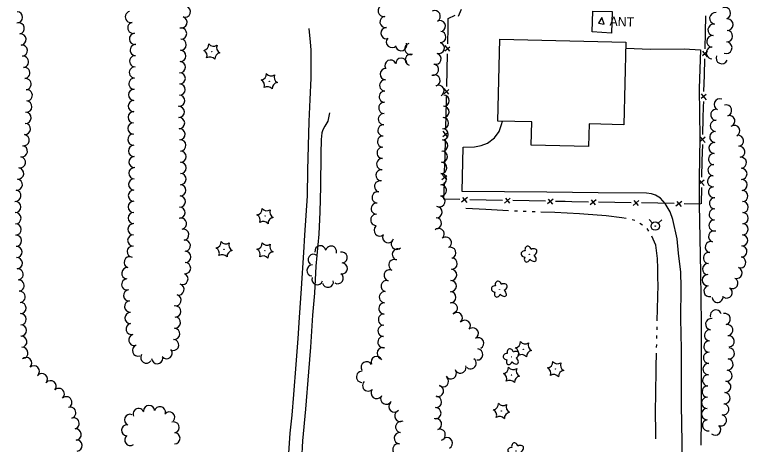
# Model space of a CAD drawing. Extents: x 588843 to 2552415, y 180129 to 269402.
# Drawn here: x 605924.7 to 606402.7, y 183869.5 to 184149.5 of the extents above; entities that cross this region are included whole.
import ezdxf

# ---------------------------------------------------------------- set-up
doc = ezdxf.new("R2010")
doc.units = 0
for name, color, linetype in [('E_BLD', 7, 'Continuous'), ('E_DWY', 7, 'Continuous'), ('E_FEN_P', 7, 'Continuous'), ('E_LAND_TreeLine_P', 7, 'Continuous'), ('E_LAND_Vegetation', 7, 'Continuous'), ('E_MISCPROP', 7, 'Continuous'), ('E_MISCPROP_Text', 7, 'Continuous'), ('E_UTL_WHydrant', 7, 'Continuous'), ('E_WTR_P', 7, 'Continuous')]:
    doc.layers.add(name, color=color, linetype=linetype)

# ---------------------------------------------------------------- blocks, each defined once
blk = doc.blocks.new('ANT_3')
at = {"layer": 'E_MISCPROP_Text'}
blk.add_text('ANT', height=39.37, dxfattribs=at).set_placement((-50.5, -19.7))
blk = doc.blocks.new('HYD_2')
at = {"layer": 'E_UTL_WHydrant'}
for p, q in [((-12.6, 12.6), (-27.3, 27.3)), ((12.6, 12.6), (27.3, 27.3))]:
    blk.add_line(p, q, dxfattribs=at)
for radius in [18, 1.38]:
    blk.add_circle((0, 0), radius, dxfattribs=at)
blk = doc.blocks.new('CTRE_3')
at = {"layer": 'E_LAND_Vegetation'}
blk.add_circle((0, 0), 0.733, dxfattribs=at)
for centre, start, end in [((-39.3, 29.4), 280.2067, 5.9716), ((5.9, 49), 220.2113, 305.9762), ((-45.4, -19.3), 340.2113, 65.9762), ((45.4, 19.3), 160.2113, 245.9762), ((-5.9, -49), 40.2113, 125.9762), ((39.5, -29.6), 100.2511, 185.9272)]:
    blk.add_arc(centre, 25.8, start, end, dxfattribs=at)
blk = doc.blocks.new('DTRE_3')
at = {"layer": 'E_LAND_Vegetation'}
blk.add_circle((-0.6, 0), 0.601, dxfattribs=at)
for centre, major_axis, ratio in [((-6.1, 17.5), (4.5, -16.3), 0.782863), ((-19.3, 0.5), (16.2, -0.4), 0.832022), ((13.3, 9), (-17.3, -9.6), 0.691916), ((-8.2, -17.2), (5.9, 15.9), 0.716896), ((11.6, -12.2), (-16.4, 15), 0.560249)]:
    blk.add_ellipse(centre, major_axis=major_axis, ratio=ratio, start_param=1.570796, end_param=4.712389, dxfattribs=at)

msp = doc.modelspace()

# ---------------------------------------------------------------- linework, layer by layer
at = {"layer": 'E_BLD'}
msp.add_lwpolyline([(606240.72, 184133.55), (606322.9, 184131.52), (606321.57, 184077.74), (606299.01, 184078.3), (606298.65, 184063.6), (606261.33, 184064.52), (606261.7, 184079.62), (606239.4, 184080.17)], close=True, dxfattribs=at)
at = {"layer": 'E_DWY'}
msp.add_lwpolyline([(606300.89, 184138.22), (606301.31, 184151.76), (606314.01, 184151.47), (606313.48, 184137.47)], close=True, dxfattribs=at)
for points in [[(606084.88, 183831.29), (606100.43, 183831.76), (606102.03, 183844.32), (606104.18, 183876.76), (606105.56, 183888.48), (606106.54, 183902.09), (606108.12, 183921.65), (606109.5, 183938.52), (606110.3, 183952.22), (606111.48, 183971.15), (606113.11, 183994.54), (606113.72, 184005.92), (606115.44, 184031.55), (606115.68, 184048.09), (606116.19, 184064.05), (606116.6, 184079.82), (606117.14, 184094.29), (606117.85, 184108.09), (606117.87, 184118.46), (606117.8, 184126.5), (606117.52, 184131.56), (606116.55, 184140.47)], [(606322.81, 184127.76), (606339.07, 184127.07), (606360.84, 184127.18), (606371.57, 184126.68), (606370.71, 184101.39), (606371.09, 184069.14), (606370.65, 184042.71), (606370.66, 184025.51), (606371.16, 184004), (606371.6, 183981.18), (606371.95, 183948.18), (606372.02, 183930.24), (606372.06, 183886.6), (606371.86, 183869.03)], [(606129.9, 184085.49), (606128.67, 184080.21), (606126.77, 184076.92), (606125.46, 184074.44), (606124.83, 184072.6), (606124.48, 184068.22), (606124.22, 184058.88), (606123.97, 184037.4), (606123.54, 184020.97), (606122.9, 184006.51), (606120.99, 183985.56), (606119.95, 183967.93), (606118.67, 183953.78), (606117.51, 183932.89), (606116.15, 183916.68), (606114.21, 183892.36), (606112.31, 183871.78), (606111.65, 183859.19)], [(606359.33, 183843.77), (606359.51, 183871.05), (606359.2, 183895.08), (606359.08, 183931.62), (606358.81, 183951.57), (606359.02, 183972.03), (606358.64, 183981.76), (606357.32, 183994.06), (606356.37, 184003.53), (606353.57, 184016.06), (606351.71, 184021.09), (606348.64, 184026.53), (606345.5, 184030.01), (606342.3, 184031.81), (606339.53, 184032.67), (606336.28, 184033.16), (606304.89, 184033.41), (606271.36, 184033.93), (606216.23, 184034.23), (606216.95, 184063.17), (606224.25, 184063.46), (606228.58, 184064.32), (606232.75, 184065.85), (606237.27, 184069.23), (606240.32, 184073.32), (606241.99, 184077.93), (606242.49, 184080.09)]]:
    msp.add_lwpolyline(points, dxfattribs=at)
at = {"layer": 'E_FEN_P'}
for p, q in [((606213.86, 184148.51), (606215.76, 184153.05)), ((606205.03, 184125.85), (606208.26, 184128.58)), ((606208.26, 184125.61), (606205.1, 184129.39)), ((606376.05, 184125.48), (606372.8, 184122.77)), ((606372.82, 184125.74), (606375.95, 184121.94)), ((606204.45, 184097.92), (606207.68, 184100.65)), ((606207.68, 184097.68), (606204.53, 184101.47)), ((606375.3, 184097.56), (606372.06, 184094.85)), ((606372.07, 184097.82), (606375.21, 184094.02)), ((606203.73, 184070.01), (606206.98, 184072.72)), ((606206.96, 184069.75), (606203.83, 184073.55)), ((606371.4, 184069.89), (606374.55, 184066.1)), ((606374.63, 184069.64), (606371.4, 184066.92)), ((606206.2, 184041.83), (606203.07, 184045.63)), ((606202.97, 184042.09), (606206.22, 184044.8)), ((606374, 184041.72), (606370.76, 184039)), ((606370.77, 184041.96), (606373.92, 184038.18)), ((606219.7, 184030.44), (606215.93, 184027.28)), ((606219.47, 184027.21), (606216.74, 184030.44)), ((606247.63, 184029.89), (606243.85, 184026.73)), ((606247.4, 184026.65), (606244.66, 184029.88)), ((606275.56, 184029.33), (606271.78, 184026.17)), ((606275.32, 184026.1), (606272.59, 184029.32)), ((606303.48, 184028.82), (606299.71, 184025.65)), ((606303.25, 184025.59), (606300.52, 184028.81)), ((606331.41, 184028.33), (606327.64, 184025.16)), ((606331.18, 184025.1), (606328.44, 184028.32)), ((606359.34, 184027.84), (606355.57, 184024.67)), ((606359.11, 184024.61), (606356.37, 184027.83))]:
    msp.add_line(p, q, dxfattribs=at)
for points in [[(606207.09, 184141.26), (606207.21, 184146.89), (606211.73, 184149.12)], [(606374.92, 184148.66), (606374.64, 184138)], [(606206.87, 184130.6), (606207.09, 184141.26)], [(606374.64, 184138), (606374.35, 184127.34)], [(606206.51, 184113.34), (606206.73, 184124)], [(606374.18, 184120.74), (606373.89, 184110.08)], [(606206.29, 184102.68), (606206.51, 184113.34)], [(606373.89, 184110.08), (606373.61, 184099.42)], [(606205.89, 184085.41), (606206.06, 184091.71), (606206.15, 184096.07)], [(606373.44, 184092.82), (606373.35, 184089.42), (606373.18, 184082.16)], [(606205.6, 184074.75), (606205.89, 184085.41)], [(606373.18, 184082.16), (606372.94, 184071.5)], [(606205.13, 184057.49), (606205.42, 184068.15)], [(606372.78, 184064.89), (606372.54, 184054.23)], [(606204.84, 184046.83), (606205.13, 184057.49)], [(606372.54, 184054.23), (606372.3, 184043.57)], [(606204.37, 184029.57), (606204.66, 184040.23)], [(606372.15, 184036.97), (606371.9, 184026.31)], [(606214.71, 184029.05), (606204.37, 184029.25), (606204.37, 184029.57)], [(606231.98, 184028.7), (606221.31, 184028.92)], [(606242.64, 184028.49), (606231.98, 184028.7)], [(606259.9, 184028.15), (606249.24, 184028.36)], [(606270.57, 184027.93), (606259.9, 184028.15)], [(606287.83, 184027.6), (606283.46, 184027.68), (606277.17, 184027.8)], [(606298.49, 184027.41), (606287.83, 184027.6)], [(606315.76, 184027.11), (606305.1, 184027.3)], [(606326.42, 184026.92), (606315.76, 184027.11)], [(606343.69, 184026.62), (606333.02, 184026.81)], [(606354.35, 184026.43), (606343.69, 184026.62)], [(606371.62, 184026.13), (606360.95, 184026.32)]]:
    msp.add_lwpolyline(points, dxfattribs=at)
at = {"layer": 'E_LAND_TreeLine_P'}
for centre, radius, start, end in [((606165.09, 184151.96), 3.66, 101.6242, 281.6242), ((605926.22, 184147.79), 3.66, 267.8426, 87.8426), ((606000.37, 184148.03), 3.65, 103.045, 283.045), ((606035.57, 184151.45), 3.65, 250.944, 70.944), ((606198.38, 184148.54), 3.65, 297.8475, 117.8475), ((606381.26, 184147.09), 3.77, 81.7271, 261.7271), ((606387.45, 184150.43), 3.77, 291.1475, 111.1475), ((606033.34, 184144.5), 3.65, 252.3185, 72.3185), ((606166.34, 184144.74), 3.66, 98.3341, 278.3341), ((606389.01, 184143.01), 3.77, 267.8426, 87.8426), ((605927.35, 184140.58), 3.66, 281.0831, 101.0831), ((606002.01, 184140.91), 3.65, 103.045, 283.045), ((606166.94, 184137.45), 3.66, 93.1327, 273.1327), ((606201.79, 184142.09), 3.65, 297.8475, 117.8475), ((606380.18, 184139.62), 3.77, 83.698, 263.698), ((605928.55, 184133.36), 3.66, 276.0782, 96.0782), ((606003.06, 184133.71), 3.65, 94.0684, 274.0684), ((606033.13, 184137.22), 3.65, 269.4338, 89.4338), ((606202.07, 184134.95), 3.65, 266.6853, 86.6853), ((606388.72, 184135.47), 3.77, 267.8426, 87.8426), ((606032.86, 184129.92), 3.65, 267.8426, 87.8426), ((606170.5, 184131.72), 3.66, 138.2136, 318.2136), ((606379.35, 184132.12), 3.77, 83.698, 263.698), ((606388.32, 184127.96), 3.77, 248.8722, 68.8722), ((605929.32, 184126.07), 3.66, 276.0782, 96.0782), ((606003.53, 184126.43), 3.65, 87.8426, 267.8426), ((606176.48, 184129.62), 3.66, 200.6763, 20.6763), ((606182.5, 184127.2), 3.66, 103.956, 283.956), ((606201.14, 184127.76), 3.65, 252.5365, 72.5365), ((606379.05, 184124.58), 3.77, 87.8426, 267.8426), ((605930.11, 184118.78), 3.66, 276.3982, 96.3982), ((606003.25, 184119.13), 3.65, 87.8426, 267.8426), ((606032.59, 184122.63), 3.65, 267.8426, 87.8426), ((606182.86, 184120.12), 3.66, 73.0161, 253.0161), ((606198.95, 184120.79), 3.65, 252.5365, 72.5365), ((606385.45, 184121.27), 3.77, 156.8691, 336.8691), ((606032.31, 184115.33), 3.65, 267.8426, 87.8426), ((606169.57, 184116.29), 3.66, 27.5875, 207.5875), ((606176.63, 184117.56), 3.66, 2.5095, 182.5095), ((606197.28, 184113.69), 3.65, 258.115, 78.115), ((605930.92, 184111.5), 3.66, 276.3982, 96.3982), ((606002.98, 184111.84), 3.65, 87.8426, 267.8426), ((606166.44, 184110.69), 3.66, 85.7972, 265.7972), ((605931.74, 184104.22), 3.66, 276.3982, 96.3982), ((606002.7, 184104.54), 3.65, 87.8426, 267.8426), ((606032.26, 184108.03), 3.65, 269.7205, 89.7205), ((606198.2, 184106.65), 3.65, 286.9623, 106.9623), ((606032.15, 184100.73), 3.65, 267.8426, 87.8426), ((606166.08, 184103.38), 3.66, 87.8426, 267.8426), ((606200.91, 184099.91), 3.65, 298.0539, 118.0539), ((605932.55, 184096.94), 3.66, 276.3982, 96.3982), ((606002.46, 184097.24), 3.65, 88.9733, 268.9733), ((606165.81, 184096.06), 3.66, 87.8426, 267.8426), ((605932.28, 184089.63), 3.66, 266.3612, 86.3612), ((606002.33, 184089.94), 3.65, 88.9733, 268.9733), ((606031.88, 184093.44), 3.65, 267.8426, 87.8426), ((606204.24, 184093.44), 3.65, 268.9443, 88.9443), ((606384.01, 184091.08), 3.61, 67.5195, 247.5195), ((606031.61, 184086.14), 3.65, 271.6567, 91.6567), ((606165.53, 184088.74), 3.66, 87.8426, 267.8426), ((606204.08, 184086.14), 3.65, 267.8426, 87.8426), ((606388.26, 184087.09), 3.61, 287.3585, 107.3585), ((605931.81, 184082.32), 3.66, 266.3612, 86.3612), ((606002.2, 184082.65), 3.65, 88.9733, 268.9733), ((606165.26, 184081.42), 3.66, 87.8426, 267.8426), ((606381.83, 184084.28), 3.61, 87.8426, 267.8426), ((606390.41, 184080.19), 3.61, 287.3585, 107.3585), ((606002.07, 184075.35), 3.65, 88.9733, 268.9733), ((606031.82, 184078.84), 3.65, 271.6567, 91.6567), ((606203.8, 184078.85), 3.65, 267.8426, 87.8426), ((606381.55, 184077.06), 3.61, 87.8426, 267.8426), ((605931.35, 184075.01), 3.66, 266.3612, 86.3612), ((606032.15, 184071.55), 3.65, 273.8516, 93.8516), ((606164.98, 184074.1), 3.66, 87.8426, 267.8426), ((606203.53, 184071.55), 3.65, 267.8426, 87.8426), ((606393.56, 184073.72), 3.61, 298.9301, 118.9301), ((605930.51, 184067.74), 3.66, 260.7176, 80.7176), ((606002.03, 184068.05), 3.65, 92.979, 272.979), ((606164.71, 184066.78), 3.66, 87.8426, 267.8426), ((606381.16, 184069.84), 3.61, 86.2215, 266.2215), ((606396.02, 184067.3), 3.61, 277.516, 97.516), ((606032.64, 184064.27), 3.65, 273.8516, 93.8516), ((606203.25, 184064.26), 3.65, 267.8426, 87.8426), ((606380.68, 184062.63), 3.61, 86.2215, 266.2215), ((605929.33, 184060.51), 3.66, 260.7176, 80.7176), ((606002.41, 184060.76), 3.65, 92.979, 272.979), ((606032.76, 184056.97), 3.65, 270.5369, 90.5369), ((606164.43, 184059.46), 3.66, 87.8426, 267.8426), ((606202.96, 184056.96), 3.65, 267.3652, 87.3652), ((606396.97, 184060.14), 3.61, 277.516, 97.516), ((605928.14, 184053.28), 3.66, 260.7176, 80.7176), ((606002.78, 184053.47), 3.65, 92.979, 272.979), ((606164.15, 184052.14), 3.66, 87.8426, 267.8426), ((606380.35, 184055.41), 3.61, 87.3915, 267.3915), ((606397.91, 184052.98), 3.61, 277.516, 97.516), ((606032.83, 184049.67), 3.65, 270.5369, 90.5369), ((606202.62, 184049.67), 3.65, 267.3652, 87.3652), ((606380.02, 184048.19), 3.61, 87.3915, 267.3915), ((605926.98, 184046.04), 3.66, 262.779, 82.779), ((606002.7, 184046.17), 3.65, 88.4213, 268.4213), ((606032.75, 184042.37), 3.65, 268.724, 88.724), ((606163.73, 184044.84), 3.66, 83.9244, 263.9244), ((606202.42, 184042.37), 3.65, 269.7103, 89.7103), ((606398.26, 184045.77), 3.61, 270.8874, 90.8874), ((605926.06, 184038.77), 3.66, 262.779, 82.779), ((606002.5, 184038.87), 3.65, 88.4213, 268.4213), ((606162.81, 184037.58), 3.66, 77.4051, 257.4051), ((606379.74, 184040.97), 3.61, 87.8426, 267.8426), ((606398.44, 184038.54), 3.61, 273.0801, 93.0801), ((606032.59, 184035.07), 3.65, 268.724, 88.724), ((606202.37, 184035.07), 3.65, 264.7761, 84.7761), ((606380.35, 184033.79), 3.61, 96.7233, 276.7233), ((605925.14, 184031.5), 3.66, 262.779, 82.779), ((606002.33, 184031.57), 3.65, 89.6514, 269.6514), ((606032.32, 184027.77), 3.65, 267.8426, 87.8426), ((606161.21, 184030.43), 3.66, 77.4051, 257.4051), ((606201.46, 184027.85), 3.65, 253.1859, 73.1859), ((606398.83, 184031.33), 3.61, 273.0801, 93.0801), ((605925.04, 184024.19), 3.66, 271.0521, 91.0521), ((606002.28, 184024.27), 3.65, 89.6514, 269.6514), ((606160.6, 184023.13), 3.66, 85.3165, 265.3165), ((606380.93, 184026.6), 3.61, 88.9443, 268.9443), ((606399.09, 184024.11), 3.61, 270.2089, 90.2089), ((606032.05, 184020.48), 3.65, 267.8426, 87.8426), ((606199.56, 184020.82), 3.65, 266.3738, 86.3738), ((606380.79, 184019.37), 3.61, 88.8842, 268.8842), ((605925.17, 184016.87), 3.66, 271.0521, 91.0521), ((606002.24, 184016.97), 3.65, 89.6514, 269.6514), ((606033.08, 184013.3), 3.65, 282.9967, 102.9967), ((606160.3, 184015.81), 3.66, 87.8426, 267.8426), ((606199.1, 184013.54), 3.65, 266.3738, 86.3738), ((606399.11, 184016.88), 3.61, 270.2089, 90.2089), ((605925.31, 184009.54), 3.66, 271.0521, 91.0521), ((606002.11, 184009.67), 3.65, 88.6168, 268.6168), ((606380.65, 184012.15), 3.61, 88.8842, 268.8842), ((606399, 184009.66), 3.61, 267.8426, 87.8426), ((606034.51, 184006.15), 3.65, 278.2315, 98.2315), ((606162.52, 184008.93), 3.66, 131.1579, 311.1579), ((606200.95, 184006.57), 3.65, 309.8298, 129.8298), ((606380.41, 184004.93), 3.61, 72.861, 252.861), ((605925.54, 184002.22), 3.66, 272.1185, 92.1185), ((606001.94, 184002.37), 3.65, 88.6168, 268.6168), ((606035.55, 183998.93), 3.65, 278.2315, 98.2315), ((606168.09, 184004.57), 3.66, 162.5875, 342.5875), ((606173.69, 184000.24), 3.66, 131.2945, 311.2945), ((606205.62, 184000.96), 3.65, 309.8298, 129.8298), ((606398.73, 184002.44), 3.61, 267.8426, 87.8426), ((605925.81, 183994.89), 3.66, 272.1185, 92.1185), ((606001.55, 183995.08), 3.65, 86.1069, 266.1069), ((606123.89, 183995.36), 3.58, 8.6269, 188.6269), ((606130.88, 183995.13), 3.58, 342.9112, 162.9112), ((606208.54, 183994.33), 3.65, 290.6763, 110.6763), ((606378.28, 183998.02), 3.61, 72.861, 252.861), ((606398.23, 183995.23), 3.61, 265.8505, 85.8505), ((606035.79, 183991.65), 3.65, 269.5029, 89.5029), ((606119.46, 183989.82), 3.58, 52.8506, 232.8506), ((606137.8, 183991.24), 3.58, 284.5419, 104.5419), ((606174.4, 183993.27), 3.66, 71.4531, 251.4531), ((606377.07, 183990.91), 3.61, 81.6007, 261.6007), ((605926.08, 183987.57), 3.66, 272.1185, 92.1185), ((605999.6, 183988.1), 3.65, 70.9151, 250.9151), ((606172.03, 183986.34), 3.66, 64.8788, 244.8788), ((606209.44, 183987.23), 3.65, 267.0469, 87.0469), ((606397.5, 183988.07), 3.61, 250.6012, 70.6012), ((605926.6, 183980.27), 3.66, 275.1484, 95.1484), ((605998.05, 183981.02), 3.65, 84.6628, 264.6628), ((606035.73, 183984.34), 3.65, 269.5029, 89.5029), ((606118.58, 183982.83), 3.58, 86.4105, 266.4105), ((606137.92, 183984.13), 3.58, 267.8426, 87.8426), ((606169, 183979.68), 3.66, 74.4939, 254.4939), ((606209.11, 183979.94), 3.65, 267.8426, 87.8426), ((606376.51, 183983.71), 3.61, 86.2733, 266.2733), ((606395.1, 183981.25), 3.61, 250.6012, 70.6012), ((606033.97, 183977.31), 3.65, 249.4077, 69.4077), ((606135.22, 183977.74), 3.58, 236.8789, 56.8789), ((606376.26, 183976.48), 3.61, 88.7378, 268.7378), ((605927.26, 183972.97), 3.66, 275.1484, 95.1484), ((605998.03, 183973.74), 3.65, 94.5525, 274.5525), ((606031.49, 183970.45), 3.65, 254.4501, 74.4501), ((606121.95, 183977.07), 3.58, 162.4205, 342.4205), ((606128.8, 183975.37), 3.58, 192.3129, 12.3129), ((606167.06, 183972.62), 3.66, 76.0743, 256.0743), ((606208.84, 183972.65), 3.65, 267.8426, 87.8426), ((606392.39, 183974.58), 3.61, 238.2382, 58.2382), ((605927.91, 183965.67), 3.66, 275.1484, 95.1484), ((605999.24, 183966.58), 3.65, 95.0795, 275.0795), ((606165.86, 183965.43), 3.66, 87.8426, 267.8426), ((606208.56, 183965.35), 3.65, 267.8426, 87.8426), ((606377.38, 183969.39), 3.61, 103.0977, 283.0977), ((606388.59, 183968.43), 3.61, 238.2382, 58.2382), ((606029.53, 183963.42), 3.65, 254.4501, 74.4501), ((606382.65, 183965.59), 3.61, 187.4802, 7.4802), ((605928.44, 183958.37), 3.66, 271.1445, 91.1445), ((605999.89, 183959.31), 3.65, 95.0795, 275.0795), ((606029.34, 183956.12), 3.65, 268.6851, 88.6851), ((606165.58, 183958.11), 3.66, 87.8426, 267.8426), ((606209.58, 183958.17), 3.65, 282.774, 102.774), ((605928.59, 183951.04), 3.66, 271.1445, 91.1445), ((606000.16, 183951.83), 3.65, 89.3114, 269.3114), ((606212.8, 183951.89), 3.65, 312.213, 132.213), ((606381.58, 183953.43), 3.67, 16.6673, 196.6673), ((606387.39, 183951.11), 3.67, 282.4635, 102.4635), ((606029.11, 183948.83), 3.65, 265.64, 85.64), ((606165.3, 183950.79), 3.66, 87.8426, 267.8426), ((606218.04, 183946.83), 3.65, 319.9093, 139.9093), ((606378.55, 183947.82), 3.67, 80.8261, 260.8261), ((605928.73, 183943.72), 3.66, 271.1445, 91.1445), ((606000.89, 183944.62), 3.65, 103.3667, 283.3667), ((606028.55, 183941.55), 3.65, 265.64, 85.64), ((606165.03, 183943.48), 3.66, 87.8426, 267.8426), ((606223.28, 183941.85), 3.65, 297.7741, 117.7741), ((606388.98, 183943.95), 3.67, 282.4635, 102.4635), ((606002.58, 183937.51), 3.65, 103.3667, 283.3667), ((606377.77, 183940.54), 3.67, 85.3165, 265.3165), ((606389.9, 183936.68), 3.67, 277.005, 97.005), ((605929.02, 183936.4), 3.66, 275.2287, 95.2287), ((606028, 183934.31), 3.65, 263.2072, 83.2072), ((606164.95, 183936.15), 3.66, 89.4338, 269.4338), ((606226.68, 183935.39), 3.65, 297.7741, 117.7741), ((606377.37, 183933.21), 3.67, 87.8426, 267.8426), ((605929.69, 183929.1), 3.66, 275.2287, 95.2287), ((606005.01, 183930.63), 3.65, 109.644, 289.644), ((606023.7, 183928.96), 3.65, 219.0285, 39.0285), ((606164.46, 183928.89), 3.66, 65.4625, 245.4625), ((606226.14, 183928.13), 3.65, 265.2001, 85.2001), ((606389.96, 183928.83), 3.67, 264.1591, 84.1591), ((605932.19, 183922.46), 3.66, 312.8426, 132.8426), ((606010.43, 183926.07), 3.65, 146.3383, 326.3383), ((606160.53, 183923.13), 3.66, 23.1203, 203.1203), ((606377.1, 183925.89), 3.67, 87.8426, 267.8426), ((606017.54, 183925.66), 3.65, 181.8335, 1.8335), ((606154.07, 183919.72), 3.66, 30.6421, 210.6421), ((606221.71, 183922.36), 3.65, 231.7575, 51.7575), ((606376.82, 183918.56), 3.67, 87.8426, 267.8426), ((606389.21, 183921.53), 3.67, 264.1591, 84.1591), ((605937.18, 183917.09), 3.66, 312.8426, 132.8426), ((606151.03, 183913.49), 3.66, 87.8426, 267.8426), ((606208.87, 183915.83), 3.65, 211.5327, 31.5327), ((606215.14, 183919.54), 3.65, 198.3987, 18.3987), ((606388.46, 183914.24), 3.67, 264.1591, 84.1591), ((605942.4, 183911.98), 3.66, 321.1529, 141.1529), ((606203.79, 183910.61), 3.65, 227.0275, 47.0275), ((606376.54, 183911.23), 3.67, 87.8426, 267.8426), ((605948.1, 183907.38), 3.66, 321.1529, 141.1529), ((606155.03, 183907.84), 3.66, 134.8176, 314.8176), ((606200.5, 183904.31), 3.65, 253.8064, 73.8064), ((606376.27, 183903.9), 3.67, 87.8426, 267.8426), ((606387.72, 183906.94), 3.67, 264.1591, 84.1591), ((605953.41, 183902.36), 3.66, 312.1353, 132.1353), ((606160.53, 183903.02), 3.66, 142.3049, 322.3049), ((606387.15, 183899.63), 3.67, 265.661, 85.661), ((605958.33, 183896.93), 3.66, 312.1353, 132.1353), ((606166.79, 183899.24), 3.66, 150.3306, 330.3306), ((606199.2, 183897.17), 3.65, 266.5973, 86.5973), ((606375.99, 183896.57), 3.67, 87.8426, 267.8426), ((605960.89, 183890.15), 3.66, 287.4009, 107.4009), ((606005.47, 183889.34), 3.59, 23.6636, 203.6636), ((606012.26, 183891.35), 3.59, 2.2413, 182.2413), ((606019.34, 183890.53), 3.59, 348.115, 168.115), ((606172.13, 183894.24), 3.66, 136.4948, 316.4948), ((606198.83, 183889.88), 3.65, 267.8426, 87.8426), ((606375.79, 183889.24), 3.67, 88.6851, 268.6851), ((606386.33, 183892.35), 3.67, 258.4705, 78.4705), ((605999.77, 183885.53), 3.59, 67.7063, 247.7063), ((606025.43, 183887.04), 3.59, 321.3734, 141.3734), ((606175.92, 183887.99), 3.66, 120.3777, 300.3777), ((606384.86, 183885.17), 3.67, 258.4705, 78.4705), ((605963.08, 183883.16), 3.66, 287.4009, 107.4009), ((606028.3, 183880.56), 3.59, 290.6763, 110.6763), ((606176.54, 183880.79), 3.66, 82.5281, 262.5281), ((606199.25, 183882.68), 3.65, 288.9475, 108.9475), ((606376.52, 183881.97), 3.67, 99.1525, 279.1525), ((605964.42, 183876), 3.66, 274.9676, 94.9676), ((605997.81, 183878.7), 3.59, 85.8677, 265.8677), ((606201.65, 183875.79), 3.65, 289.644, 109.644), ((606381.1, 183879.12), 3.67, 228.8867, 48.8867), ((605999.93, 183872.28), 3.59, 125.5894, 305.5894), ((606028.85, 183873.48), 3.59, 269.8176, 89.8176), ((606175.65, 183873.52), 3.66, 83.8701, 263.8701), ((606206.37, 183870.28), 3.65, 297.134, 117.134), ((605965.06, 183868.7), 3.66, 274.9676, 94.9676), ((606174.66, 183866.27), 3.66, 77.041, 257.041)]:
    msp.add_arc(centre, radius, start, end, dxfattribs=at)
at = {"layer": 'E_MISCPROP'}
msp.add_lwpolyline([(606305.09, 184143.87), (606308.77, 184143.35), (606307.18, 184147.69)], close=True, dxfattribs=at)
at = {"layer": 'E_WTR_P'}
for points in [[(606246.48, 184021.73), (606231.68, 184022.62), (606218.62, 184023.11)], [(606252.24, 184021.47), (606250.32, 184021.54)], [(606258.01, 184021.25), (606256.09, 184021.33)], [(606263.78, 184021.04), (606261.86, 184021.11)], [(606295.48, 184019.46), (606292.78, 184019.66), (606276.65, 184020.55), (606267.62, 184020.89)], [(606323.23, 184016.66), (606320.34, 184017.04), (606310.02, 184018.36), (606295.48, 184019.46)], [(606328.82, 184015.31), (606326.99, 184015.89)], [(606333.7, 184012.34), (606332.14, 184013.46)], [(606337.85, 184008.48), (606336.9, 184010.06), (606336.84, 184010.1)], [(606343.83, 183977.9), (606343.68, 183984.2), (606343.64, 183990.55), (606342.38, 183999.29), (606339.81, 184005.17)], [(606343.42, 183950.01), (606343.93, 183973.44), (606343.83, 183977.9)], [(606343.27, 183944.24), (606343.32, 183946.16)], [(606343.13, 183938.47), (606343.18, 183940.39)], [(606342.99, 183932.7), (606343.03, 183934.62)], [(606342.41, 183900.95), (606342.67, 183920.13), (606342.89, 183928.85)], [(606342.48, 183873.06), (606342.48, 183875.47), (606342.29, 183892.67), (606342.41, 183900.95)]]:
    msp.add_lwpolyline(points, dxfattribs=at)

# ---------------------------------------------------------------- block references
at = {"layer": 'E_LAND_Vegetation', "xscale": 0.1524003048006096, "yscale": 0.15240030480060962, "rotation": -2.1573839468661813}
for name, p in [('CTRE_3', (606053.14, 184125.43)), ('CTRE_3', (606090.57, 184106.11)), ('CTRE_3', (606087.84, 184018.22)), ('CTRE_3', (606061.13, 183996.64)), ('CTRE_3', (606087.77, 183995.83)), ('DTRE_3', (606260.06, 183993.39)), ('DTRE_3', (606240.69, 183970.57)), ('CTRE_3', (606256.19, 183931.51)), ('DTRE_3', (606248.43, 183926.54)), ('CTRE_3', (606277.15, 183918.52)), ('CTRE_3', (606248.41, 183914.77)), ('CTRE_3', (606241.85, 183891.26)), ('DTRE_3', (606251.38, 183865.25))]:
    msp.add_blockref(name, p, dxfattribs=at)
at = {"layer": 'E_MISCPROP_Text', "xscale": 0.1524003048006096, "yscale": 0.15240030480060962, "rotation": -2.1573839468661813}
msp.add_blockref('ANT_3', (606320, 184144.97), dxfattribs=at)
at = {"layer": 'E_UTL_WHydrant', "xscale": 0.1524003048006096, "yscale": 0.15240030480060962, "rotation": -2.1573839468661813}
msp.add_blockref('HYD_2', (606342.07, 184011.75), dxfattribs=at)

doc.saveas('drawing.dxf')
